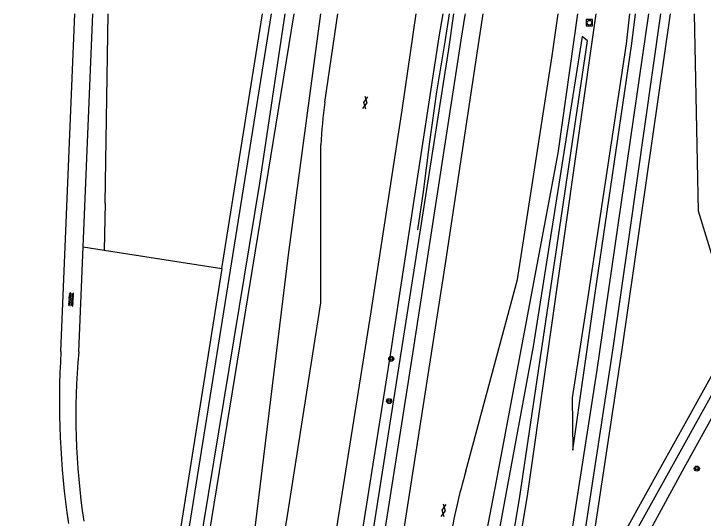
# Model space of a CAD drawing. Extents: x 132999 to 136000, y 398499 to 400501.
# Drawn here: x 133000 to 133109.5, y 400419.9 to 400500 of the extents above; entities that cross this region are included whole.
import ezdxf

# ---------------------------------------------------------------- set-up
doc = ezdxf.new("R2010")
doc.units = 0
for name, color, linetype in [('gg-afsc-draadraster', 7, 'Continuous'), ('gg-knt-BGT kruinlijn', 7, 'Continuous'), ('gg-knt-bovenkant onderkant talud', 7, 'Continuous'), ('gg-knt-bronhoudergrens', 7, 'Continuous'), ('gg-knt-onverhard', 7, 'Continuous'), ('gg-knt-verharding', 7, 'Continuous'), ('gg-kntw-bovenkant insteek waterloop', 7, 'Continuous'), ('gg-kntw-waterlijn', 7, 'Continuous'), ('gt-grn-groengrens', 7, 'Continuous'), ('gt-knt-geleideconstructie', 7, 'Continuous'), ('gt-symb-boom', 7, 'Continuous'), ('gt-symb-gesloten verharding', 7, 'Continuous'), ('gt-symb-overige verharding', 7, 'Continuous'), ('gt-symb-rioolschacht', 7, 'Continuous')]:
    doc.layers.add(name, color=color, linetype=linetype)

# ---------------------------------------------------------------- blocks, each defined once
blk = doc.blocks.new('gt0-RS')
at = {"layer": 'gt-symb-rioolschacht'}
blk.add_lwpolyline([(-0.5, -0.5), (0.5, -0.5), (0.5, 0.5), (-0.5, 0.5)], close=True, dxfattribs=at)
blk.add_circle((0, 0), 0.375, dxfattribs=at)
blk = doc.blocks.new('gt0-BOOM')
at = {"layer": 'gt-symb-boom'}
for radius in [0.4, 0.2]:
    blk.add_circle((0, 0), radius, dxfattribs=at)
blk = doc.blocks.new('gt0-GESVH1')
at = {"layer": 'gt-symb-gesloten verharding'}
for p, q in [((-0.99, -0.26), (0.01, 0.24)), ((0.01, -0.26), (-0.99, 0.24)), ((0.01, 0.24), (1.01, -0.26)), ((1.01, 0.24), (0.01, -0.26))]:
    blk.add_line(p, q, dxfattribs=at)
blk = doc.blocks.new('gt0-OVH')
at = {"layer": 'gt-symb-overige verharding'}
for points in [[(-0.97, 0.3), (-0.97, 0.31), (-0.96, 0.32), (-0.97, 0.33), (-0.97, 0.34), (-0.98, 0.35), (-0.99, 0.35), (-1, 0.36), (-1.01, 0.35), (-1.02, 0.35), (-1.03, 0.34), (-1.03, 0.33), (-1.04, 0.32), (-1.03, 0.31), (-1.03, 0.3), (-1.02, 0.29), (-1.01, 0.29), (-1, 0.28), (-0.99, 0.29), (-0.98, 0.29)], [(-0.87, 0.11), (-0.87, 0.12), (-0.86, 0.13), (-0.87, 0.14), (-0.87, 0.15), (-0.88, 0.16), (-0.89, 0.16), (-0.9, 0.16), (-0.91, 0.16), (-0.92, 0.16), (-0.93, 0.15), (-0.93, 0.14), (-0.94, 0.13), (-0.93, 0.12), (-0.93, 0.11), (-0.92, 0.1), (-0.91, 0.09), (-0.9, 0.09), (-0.89, 0.09), (-0.88, 0.1)], [(-0.77, 0.3), (-0.77, 0.31), (-0.76, 0.32), (-0.77, 0.33), (-0.77, 0.34), (-0.78, 0.35), (-0.79, 0.35), (-0.8, 0.36), (-0.81, 0.35), (-0.82, 0.35), (-0.83, 0.34), (-0.83, 0.33), (-0.84, 0.32), (-0.83, 0.31), (-0.83, 0.3), (-0.82, 0.29), (-0.81, 0.29), (-0.8, 0.28), (-0.79, 0.29), (-0.78, 0.29)], [(-0.67, 0.11), (-0.67, 0.12), (-0.66, 0.13), (-0.67, 0.14), (-0.67, 0.15), (-0.68, 0.16), (-0.69, 0.16), (-0.7, 0.16), (-0.71, 0.16), (-0.72, 0.16), (-0.73, 0.15), (-0.73, 0.14), (-0.74, 0.13), (-0.73, 0.12), (-0.73, 0.11), (-0.72, 0.1), (-0.71, 0.09), (-0.7, 0.09), (-0.69, 0.09), (-0.68, 0.1)], [(-0.57, 0.3), (-0.57, 0.31), (-0.56, 0.32), (-0.57, 0.33), (-0.57, 0.34), (-0.58, 0.35), (-0.59, 0.35), (-0.6, 0.36), (-0.61, 0.35), (-0.62, 0.35), (-0.63, 0.34), (-0.63, 0.33), (-0.64, 0.32), (-0.63, 0.31), (-0.63, 0.3), (-0.62, 0.29), (-0.61, 0.29), (-0.6, 0.28), (-0.59, 0.29), (-0.58, 0.29)], [(-0.47, 0.11), (-0.47, 0.12), (-0.46, 0.13), (-0.47, 0.14), (-0.47, 0.15), (-0.48, 0.16), (-0.49, 0.16), (-0.5, 0.16), (-0.51, 0.16), (-0.52, 0.16), (-0.53, 0.15), (-0.53, 0.14), (-0.54, 0.13), (-0.53, 0.12), (-0.53, 0.11), (-0.52, 0.1), (-0.51, 0.09), (-0.5, 0.09), (-0.49, 0.09), (-0.48, 0.1)], [(-0.37, 0.3), (-0.37, 0.31), (-0.36, 0.32), (-0.37, 0.33), (-0.37, 0.34), (-0.38, 0.35), (-0.39, 0.35), (-0.4, 0.36), (-0.41, 0.35), (-0.42, 0.35), (-0.43, 0.34), (-0.43, 0.33), (-0.44, 0.32), (-0.43, 0.31), (-0.43, 0.3), (-0.42, 0.29), (-0.41, 0.29), (-0.4, 0.28), (-0.39, 0.29), (-0.38, 0.29)], [(-0.27, 0.11), (-0.27, 0.12), (-0.26, 0.13), (-0.27, 0.14), (-0.27, 0.15), (-0.28, 0.16), (-0.29, 0.16), (-0.3, 0.16), (-0.31, 0.16), (-0.32, 0.16), (-0.33, 0.15), (-0.33, 0.14), (-0.34, 0.13), (-0.33, 0.12), (-0.33, 0.11), (-0.32, 0.1), (-0.31, 0.09), (-0.3, 0.09), (-0.29, 0.09), (-0.28, 0.1)], [(-0.17, 0.3), (-0.17, 0.31), (-0.16, 0.32), (-0.17, 0.33), (-0.17, 0.34), (-0.18, 0.35), (-0.19, 0.35), (-0.2, 0.36), (-0.21, 0.35), (-0.22, 0.35), (-0.23, 0.34), (-0.23, 0.33), (-0.24, 0.32), (-0.23, 0.31), (-0.23, 0.3), (-0.22, 0.29), (-0.21, 0.29), (-0.2, 0.28), (-0.19, 0.29), (-0.18, 0.29)], [(-0.07, 0.11), (-0.07, 0.12), (-0.06, 0.13), (-0.07, 0.14), (-0.07, 0.15), (-0.08, 0.16), (-0.09, 0.16), (-0.1, 0.16), (-0.11, 0.16), (-0.12, 0.16), (-0.13, 0.15), (-0.13, 0.14), (-0.14, 0.13), (-0.13, 0.12), (-0.13, 0.11), (-0.12, 0.1), (-0.11, 0.09), (-0.1, 0.09), (-0.09, 0.09), (-0.08, 0.1)], [(0.03, 0.3), (0.03, 0.31), (0.04, 0.32), (0.03, 0.33), (0.03, 0.34), (0.02, 0.35), (0.01, 0.35), (0, 0.36), (-0.01, 0.35), (-0.02, 0.35), (-0.03, 0.34), (-0.03, 0.33), (-0.04, 0.32), (-0.03, 0.31), (-0.03, 0.3), (-0.02, 0.29), (-0.01, 0.29), (0, 0.28), (0.01, 0.29), (0.02, 0.29)], [(0.13, 0.11), (0.13, 0.12), (0.14, 0.13), (0.13, 0.14), (0.13, 0.15), (0.12, 0.16), (0.11, 0.16), (0.1, 0.16), (0.09, 0.16), (0.08, 0.16), (0.07, 0.15), (0.07, 0.14), (0.06, 0.13), (0.07, 0.12), (0.07, 0.11), (0.08, 0.1), (0.09, 0.09), (0.1, 0.09), (0.11, 0.09), (0.12, 0.1)], [(0.23, 0.3), (0.23, 0.31), (0.24, 0.32), (0.23, 0.33), (0.23, 0.34), (0.22, 0.35), (0.21, 0.35), (0.2, 0.36), (0.19, 0.35), (0.18, 0.35), (0.17, 0.34), (0.17, 0.33), (0.16, 0.32), (0.17, 0.31), (0.17, 0.3), (0.18, 0.29), (0.19, 0.29), (0.2, 0.28), (0.21, 0.29), (0.22, 0.29)], [(0.33, 0.11), (0.33, 0.12), (0.34, 0.13), (0.33, 0.14), (0.33, 0.15), (0.32, 0.16), (0.31, 0.16), (0.3, 0.16), (0.29, 0.16), (0.28, 0.16), (0.27, 0.15), (0.27, 0.14), (0.26, 0.13), (0.27, 0.12), (0.27, 0.11), (0.28, 0.1), (0.29, 0.09), (0.3, 0.09), (0.31, 0.09), (0.32, 0.1)], [(0.43, 0.3), (0.43, 0.31), (0.44, 0.32), (0.43, 0.33), (0.43, 0.34), (0.42, 0.35), (0.41, 0.35), (0.4, 0.36), (0.39, 0.35), (0.38, 0.35), (0.37, 0.34), (0.37, 0.33), (0.36, 0.32), (0.37, 0.31), (0.37, 0.3), (0.38, 0.29), (0.39, 0.29), (0.4, 0.28), (0.41, 0.29), (0.42, 0.29)], [(0.53, 0.11), (0.53, 0.12), (0.54, 0.13), (0.53, 0.14), (0.53, 0.15), (0.52, 0.16), (0.51, 0.16), (0.5, 0.16), (0.49, 0.16), (0.48, 0.16), (0.47, 0.15), (0.47, 0.14), (0.46, 0.13), (0.47, 0.12), (0.47, 0.11), (0.48, 0.1), (0.49, 0.09), (0.5, 0.09), (0.51, 0.09), (0.52, 0.1)], [(0.63, 0.3), (0.63, 0.31), (0.64, 0.32), (0.63, 0.33), (0.63, 0.34), (0.62, 0.35), (0.61, 0.35), (0.6, 0.36), (0.59, 0.35), (0.58, 0.35), (0.57, 0.34), (0.57, 0.33), (0.56, 0.32), (0.57, 0.31), (0.57, 0.3), (0.58, 0.29), (0.59, 0.29), (0.6, 0.28), (0.61, 0.29), (0.62, 0.29)], [(0.73, 0.11), (0.73, 0.12), (0.74, 0.13), (0.73, 0.14), (0.73, 0.15), (0.72, 0.16), (0.71, 0.16), (0.7, 0.16), (0.69, 0.16), (0.68, 0.16), (0.67, 0.15), (0.67, 0.14), (0.66, 0.13), (0.67, 0.12), (0.67, 0.11), (0.68, 0.1), (0.69, 0.09), (0.7, 0.09), (0.71, 0.09), (0.72, 0.1)], [(0.83, 0.3), (0.83, 0.31), (0.84, 0.32), (0.83, 0.33), (0.83, 0.34), (0.82, 0.35), (0.81, 0.35), (0.8, 0.36), (0.79, 0.35), (0.78, 0.35), (0.77, 0.34), (0.77, 0.33), (0.76, 0.32), (0.77, 0.31), (0.77, 0.3), (0.78, 0.29), (0.79, 0.29), (0.8, 0.28), (0.81, 0.29), (0.82, 0.29)], [(0.93, 0.11), (0.93, 0.12), (0.94, 0.13), (0.93, 0.14), (0.93, 0.15), (0.92, 0.16), (0.91, 0.16), (0.9, 0.16), (0.89, 0.16), (0.88, 0.16), (0.87, 0.15), (0.87, 0.14), (0.86, 0.13), (0.87, 0.12), (0.87, 0.11), (0.88, 0.1), (0.89, 0.09), (0.9, 0.09), (0.91, 0.09), (0.92, 0.1)], [(1.03, 0.3), (1.03, 0.31), (1.04, 0.32), (1.03, 0.33), (1.03, 0.34), (1.02, 0.35), (1.01, 0.35), (1, 0.36), (0.99, 0.35), (0.98, 0.35), (0.97, 0.34), (0.97, 0.33), (0.96, 0.32), (0.97, 0.31), (0.97, 0.3), (0.98, 0.29), (0.99, 0.29), (1, 0.28), (1.01, 0.29), (1.02, 0.29)], [(-0.97, -0.14), (-0.97, -0.13), (-0.96, -0.12), (-0.97, -0.11), (-0.97, -0.1), (-0.98, -0.09), (-0.99, -0.09), (-1, -0.08), (-1.01, -0.09), (-1.02, -0.09), (-1.03, -0.1), (-1.03, -0.11), (-1.04, -0.12), (-1.03, -0.13), (-1.03, -0.14), (-1.02, -0.15), (-1.01, -0.15), (-1, -0.16), (-0.99, -0.15), (-0.98, -0.15)], [(-0.87, -0.33), (-0.87, -0.32), (-0.86, -0.31), (-0.87, -0.3), (-0.87, -0.29), (-0.88, -0.28), (-0.89, -0.28), (-0.9, -0.28), (-0.91, -0.28), (-0.92, -0.28), (-0.93, -0.29), (-0.93, -0.3), (-0.94, -0.31), (-0.93, -0.32), (-0.93, -0.33), (-0.92, -0.34), (-0.91, -0.35), (-0.9, -0.35), (-0.89, -0.35), (-0.88, -0.34)], [(-0.77, -0.14), (-0.77, -0.13), (-0.76, -0.12), (-0.77, -0.11), (-0.77, -0.1), (-0.78, -0.09), (-0.79, -0.09), (-0.8, -0.08), (-0.81, -0.09), (-0.82, -0.09), (-0.83, -0.1), (-0.83, -0.11), (-0.84, -0.12), (-0.83, -0.13), (-0.83, -0.14), (-0.82, -0.15), (-0.81, -0.15), (-0.8, -0.16), (-0.79, -0.15), (-0.78, -0.15)], [(-0.67, -0.33), (-0.67, -0.32), (-0.66, -0.31), (-0.67, -0.3), (-0.67, -0.29), (-0.68, -0.28), (-0.69, -0.28), (-0.7, -0.28), (-0.71, -0.28), (-0.72, -0.28), (-0.73, -0.29), (-0.73, -0.3), (-0.74, -0.31), (-0.73, -0.32), (-0.73, -0.33), (-0.72, -0.34), (-0.71, -0.35), (-0.7, -0.35), (-0.69, -0.35), (-0.68, -0.34)], [(-0.57, -0.14), (-0.57, -0.13), (-0.56, -0.12), (-0.57, -0.11), (-0.57, -0.1), (-0.58, -0.09), (-0.59, -0.09), (-0.6, -0.08), (-0.61, -0.09), (-0.62, -0.09), (-0.63, -0.1), (-0.63, -0.11), (-0.64, -0.12), (-0.63, -0.13), (-0.63, -0.14), (-0.62, -0.15), (-0.61, -0.15), (-0.6, -0.16), (-0.59, -0.15), (-0.58, -0.15)], [(-0.47, -0.33), (-0.47, -0.32), (-0.46, -0.31), (-0.47, -0.3), (-0.47, -0.29), (-0.48, -0.28), (-0.49, -0.28), (-0.5, -0.28), (-0.51, -0.28), (-0.52, -0.28), (-0.53, -0.29), (-0.53, -0.3), (-0.54, -0.31), (-0.53, -0.32), (-0.53, -0.33), (-0.52, -0.34), (-0.51, -0.35), (-0.5, -0.35), (-0.49, -0.35), (-0.48, -0.34)], [(-0.37, -0.14), (-0.37, -0.13), (-0.36, -0.12), (-0.37, -0.11), (-0.37, -0.1), (-0.38, -0.09), (-0.39, -0.09), (-0.4, -0.08), (-0.41, -0.09), (-0.42, -0.09), (-0.43, -0.1), (-0.43, -0.11), (-0.44, -0.12), (-0.43, -0.13), (-0.43, -0.14), (-0.42, -0.15), (-0.41, -0.15), (-0.4, -0.16), (-0.39, -0.15), (-0.38, -0.15)], [(-0.27, -0.33), (-0.27, -0.32), (-0.26, -0.31), (-0.27, -0.3), (-0.27, -0.29), (-0.28, -0.28), (-0.29, -0.28), (-0.3, -0.28), (-0.31, -0.28), (-0.32, -0.28), (-0.33, -0.29), (-0.33, -0.3), (-0.34, -0.31), (-0.33, -0.32), (-0.33, -0.33), (-0.32, -0.34), (-0.31, -0.35), (-0.3, -0.35), (-0.29, -0.35), (-0.28, -0.34)], [(-0.17, -0.14), (-0.17, -0.13), (-0.16, -0.12), (-0.17, -0.11), (-0.17, -0.1), (-0.18, -0.09), (-0.19, -0.09), (-0.2, -0.08), (-0.21, -0.09), (-0.22, -0.09), (-0.23, -0.1), (-0.23, -0.11), (-0.24, -0.12), (-0.23, -0.13), (-0.23, -0.14), (-0.22, -0.15), (-0.21, -0.15), (-0.2, -0.16), (-0.19, -0.15), (-0.18, -0.15)], [(-0.07, -0.33), (-0.07, -0.32), (-0.06, -0.31), (-0.07, -0.3), (-0.07, -0.29), (-0.08, -0.28), (-0.09, -0.28), (-0.1, -0.28), (-0.11, -0.28), (-0.12, -0.28), (-0.13, -0.29), (-0.13, -0.3), (-0.14, -0.31), (-0.13, -0.32), (-0.13, -0.33), (-0.12, -0.34), (-0.11, -0.35), (-0.1, -0.35), (-0.09, -0.35), (-0.08, -0.34)], [(0.03, -0.14), (0.03, -0.13), (0.04, -0.12), (0.03, -0.11), (0.03, -0.1), (0.02, -0.09), (0.01, -0.09), (0, -0.08), (-0.01, -0.09), (-0.02, -0.09), (-0.03, -0.1), (-0.03, -0.11), (-0.04, -0.12), (-0.03, -0.13), (-0.03, -0.14), (-0.02, -0.15), (-0.01, -0.15), (0, -0.16), (0.01, -0.15), (0.02, -0.15)], [(0.13, -0.33), (0.13, -0.32), (0.14, -0.31), (0.13, -0.3), (0.13, -0.29), (0.12, -0.28), (0.11, -0.28), (0.1, -0.28), (0.09, -0.28), (0.08, -0.28), (0.07, -0.29), (0.07, -0.3), (0.06, -0.31), (0.07, -0.32), (0.07, -0.33), (0.08, -0.34), (0.09, -0.35), (0.1, -0.35), (0.11, -0.35), (0.12, -0.34)], [(0.23, -0.14), (0.23, -0.13), (0.24, -0.12), (0.23, -0.11), (0.23, -0.1), (0.22, -0.09), (0.21, -0.09), (0.2, -0.08), (0.19, -0.09), (0.18, -0.09), (0.17, -0.1), (0.17, -0.11), (0.16, -0.12), (0.17, -0.13), (0.17, -0.14), (0.18, -0.15), (0.19, -0.15), (0.2, -0.16), (0.21, -0.15), (0.22, -0.15)], [(0.33, -0.33), (0.33, -0.32), (0.34, -0.31), (0.33, -0.3), (0.33, -0.29), (0.32, -0.28), (0.31, -0.28), (0.3, -0.28), (0.29, -0.28), (0.28, -0.28), (0.27, -0.29), (0.27, -0.3), (0.26, -0.31), (0.27, -0.32), (0.27, -0.33), (0.28, -0.34), (0.29, -0.35), (0.3, -0.35), (0.31, -0.35), (0.32, -0.34)], [(0.43, -0.14), (0.43, -0.13), (0.44, -0.12), (0.43, -0.11), (0.43, -0.1), (0.42, -0.09), (0.41, -0.09), (0.4, -0.08), (0.39, -0.09), (0.38, -0.09), (0.37, -0.1), (0.37, -0.11), (0.36, -0.12), (0.37, -0.13), (0.37, -0.14), (0.38, -0.15), (0.39, -0.15), (0.4, -0.16), (0.41, -0.15), (0.42, -0.15)], [(0.53, -0.33), (0.53, -0.32), (0.54, -0.31), (0.53, -0.3), (0.53, -0.29), (0.52, -0.28), (0.51, -0.28), (0.5, -0.28), (0.49, -0.28), (0.48, -0.28), (0.47, -0.29), (0.47, -0.3), (0.46, -0.31), (0.47, -0.32), (0.47, -0.33), (0.48, -0.34), (0.49, -0.35), (0.5, -0.35), (0.51, -0.35), (0.52, -0.34)], [(0.63, -0.14), (0.63, -0.13), (0.64, -0.12), (0.63, -0.11), (0.63, -0.1), (0.62, -0.09), (0.61, -0.09), (0.6, -0.08), (0.59, -0.09), (0.58, -0.09), (0.57, -0.1), (0.57, -0.11), (0.56, -0.12), (0.57, -0.13), (0.57, -0.14), (0.58, -0.15), (0.59, -0.15), (0.6, -0.16), (0.61, -0.15), (0.62, -0.15)], [(0.73, -0.33), (0.73, -0.32), (0.74, -0.31), (0.73, -0.3), (0.73, -0.29), (0.72, -0.28), (0.71, -0.28), (0.7, -0.28), (0.69, -0.28), (0.68, -0.28), (0.67, -0.29), (0.67, -0.3), (0.66, -0.31), (0.67, -0.32), (0.67, -0.33), (0.68, -0.34), (0.69, -0.35), (0.7, -0.35), (0.71, -0.35), (0.72, -0.34)], [(0.83, -0.14), (0.83, -0.13), (0.84, -0.12), (0.83, -0.11), (0.83, -0.1), (0.82, -0.09), (0.81, -0.09), (0.8, -0.08), (0.79, -0.09), (0.78, -0.09), (0.77, -0.1), (0.77, -0.11), (0.76, -0.12), (0.77, -0.13), (0.77, -0.14), (0.78, -0.15), (0.79, -0.15), (0.8, -0.16), (0.81, -0.15), (0.82, -0.15)], [(0.93, -0.33), (0.93, -0.32), (0.94, -0.31), (0.93, -0.3), (0.93, -0.29), (0.92, -0.28), (0.91, -0.28), (0.9, -0.28), (0.89, -0.28), (0.88, -0.28), (0.87, -0.29), (0.87, -0.3), (0.86, -0.31), (0.87, -0.32), (0.87, -0.33), (0.88, -0.34), (0.89, -0.35), (0.9, -0.35), (0.91, -0.35), (0.92, -0.34)], [(1.03, -0.14), (1.03, -0.13), (1.04, -0.12), (1.03, -0.11), (1.03, -0.1), (1.02, -0.09), (1.01, -0.09), (1, -0.08), (0.99, -0.09), (0.98, -0.09), (0.97, -0.1), (0.97, -0.11), (0.96, -0.12), (0.97, -0.13), (0.97, -0.14), (0.98, -0.15), (0.99, -0.15), (1, -0.16), (1.01, -0.15), (1.02, -0.15)]]:
    blk.add_lwpolyline(points, close=True, dxfattribs=at)

msp = doc.modelspace()

# ---------------------------------------------------------------- linework, layer by layer
at = {"layer": 'gg-afsc-draadraster'}
msp.add_line((133014.49, 400469.93), (133015.01, 400500), dxfattribs=at)
at = {"layer": 'gg-knt-BGT kruinlijn'}
msp.add_lwpolyline([(133080.74, 400369.78), (133086.88, 400406.39), (133092.59, 400443.12), (133100.82, 400500)], dxfattribs=at)
at = {"layer": 'gg-knt-bovenkant onderkant talud'}
for points in [[(133072.95, 400371.48), (133081.62, 400423.86), (133092.5, 400500)], [(133097.79, 400500), (133097.25, 400495.24), (133091.28, 400455.74), (133088.68, 400439.05), (133088.79, 400430.76), (133092.27, 400455.3), (133098.16, 400495.27), (133098.71, 400500)]]:
    msp.add_lwpolyline(points, dxfattribs=at)
at = {"layer": 'gg-knt-bronhoudergrens'}
msp.add_line((133014.49, 400469.93), (133014.37, 400462.5), dxfattribs=at)
at = {"layer": 'gg-knt-onverhard'}
for p, q in [((133007.48, 400446.42), (133009.67, 400500)), ((133011.01, 400463.03), (133012.53, 400500)), ((133010.33, 400446.34), (133011.01, 400463.03))]:
    msp.add_line(p, q, dxfattribs=at)
for centre, radius, start, end in [((133136.5, 400438.42), 129.26, 176.4519, 188.5834), ((133120.83, 400436.13), 110.97, 174.7216, 188.634)]:
    msp.add_arc(centre, radius, start, end, dxfattribs=at)
at = {"layer": 'gg-knt-verharding'}
msp.add_line((133049.38, 400485.98), (133051.46, 400500), dxfattribs=at)
for points in [[(133044.6, 400377.08), (133051.1, 400417.11), (133056.77, 400452.7), (133061.65, 400484.69), (133063.91, 400500)], [(133055.09, 400375.08), (133056.88, 400386.11), (133061.85, 400417.24), (133068.62, 400460.69), (133073.71, 400494.43), (133074.53, 400500)], [(133071.79, 400427.41), (133079.99, 400457.84), (133085.48, 400493.35), (133086.44, 400500)], [(133000, 400173.96), (133002.55, 400187.21), (133008.87, 400219.72), (133015.29, 400254.31), (133021.38, 400288.2), (133027, 400320.51), (133032.8, 400354.54), (133037.97, 400386.24), (133043.44, 400420.39), (133048.77, 400454.13), (133048.78, 400479.19)], [(133094.43, 400351.45), (133090.45, 400377.47), (133091.01, 400388.62), (133092.77, 400405.15), (133098.67, 400417.61), (133115.9, 400448.68), (133115.96, 400450.25)], [(133106.45, 400427.95), (133111.39, 400436.82), (133117.09, 400447.22)], [(133093.1, 400393.84), (133094.6, 400404.82), (133097.6, 400411.69), (133106.45, 400427.95)]]:
    msp.add_lwpolyline(points, dxfattribs=at)
for centre, radius, start, end in [((133132.76, 400475.17), 84.08, 172.6107, 177.2577), ((133157.03, 400401.91), 88.97, 163.3431, 170.6487)]:
    msp.add_arc(centre, radius, start, end, dxfattribs=at)
at = {"layer": 'gg-kntw-bovenkant insteek waterloop'}
for p, q in [((133025.11, 400381.26), (133044.54, 400500)), ((133033.04, 400459.59), (133039.49, 400500)), ((133033.04, 400459.59), (133020.68, 400382.15))]:
    msp.add_line(p, q, dxfattribs=at)
at = {"layer": 'gg-kntw-waterlijn'}
msp.add_line((133000, 400244.66), (133040.93, 400500), dxfattribs=at)
msp.add_lwpolyline([(133000, 400236.29), (133039.07, 400473.14), (133043.11, 400500)], dxfattribs=at)
at = {"layer": 'gt-grn-groengrens'}
for p, q in [((133011.01, 400463.03), (133014.37, 400462.5)), ((133014.37, 400462.5), (133033.04, 400459.59))]:
    msp.add_line(p, q, dxfattribs=at)
for points in [[(133033.29, 400379.6), (133037.76, 400413.67), (133043.6, 400461.74), (133048.76, 400500)], [(133048.75, 400376.32), (133050.89, 400389.46), (133059.81, 400445.87), (133067.56, 400496.36), (133068.18, 400500)], [(133050.5, 400375.96), (133069.09, 400494.41), (133069.9, 400500)], [(133052.19, 400375.62), (133054.35, 400388.91), (133063.27, 400445.33), (133071.02, 400495.8), (133071.68, 400499.76), (133071.72, 400500)], [(133072.95, 400371.48), (133066.45, 400372.8), (133076.44, 400424.72), (133086.44, 400477.88), (133089.57, 400500)], [(133079.7, 400351.91), (133089.49, 400409.87), (133095.15, 400446.95), (133097.71, 400464.6), (133102.77, 400500)], [(133081.47, 400353.35), (133086.94, 400385.64), (133090.97, 400409.64), (133096.63, 400446.73), (133104.28, 400500)], [(133091.63, 400359.83), (133088.95, 400377.4), (133089.51, 400388.74), (133091.31, 400405.55), (133092.1, 400407.29), (133093.45, 400410.07), (133097.34, 400418.3), (133102.75, 400428.05), (133106.85, 400435.47), (133114.42, 400449.09), (133114.45, 400450.05), (133108.74, 400468.7), (133108.1, 400500)], [(133069.1, 400374.89), (133072.12, 400374.46), (133080.32, 400423.01), (133091.11, 400495.72), (133090.24, 400496.37), (133082.48, 400447.17), (133069.1, 400374.89)]]:
    msp.add_lwpolyline(points, dxfattribs=at)
at = {"layer": 'gt-knt-geleideconstructie'}
msp.add_lwpolyline([(133064.18, 400465.72), (133065.06, 400471.73), (133066.08, 400479.7), (133067.17, 400487.62), (133068.52, 400495.56), (133069.21, 400500)], dxfattribs=at)

# ---------------------------------------------------------------- block references
at = {"layer": 'gt-symb-boom'}
for p in [(133059.94, 400445.24), (133059.6, 400438.54), (133108.46, 400427.81)]:
    msp.add_blockref('gt0-BOOM', p, dxfattribs=at)
at = {"layer": 'gt-symb-gesloten verharding'}
for p, rotation in [((133055.83, 400485.91), -100.25359802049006), ((133068.27, 400421.18), -100.25359801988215)]:
    msp.add_blockref('gt0-GESVH1', p, dxfattribs=dict(at, rotation=rotation))
at = {"layer": 'gt-symb-overige verharding', "rotation": -93.26558791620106}
msp.add_blockref('gt0-OVH', (133009.09, 400454.66), dxfattribs=at)
at = {"layer": 'gt-symb-rioolschacht'}
msp.add_blockref('gt0-RS', (133091.41, 400498.58), dxfattribs=at)

doc.saveas('drawing.dxf')
